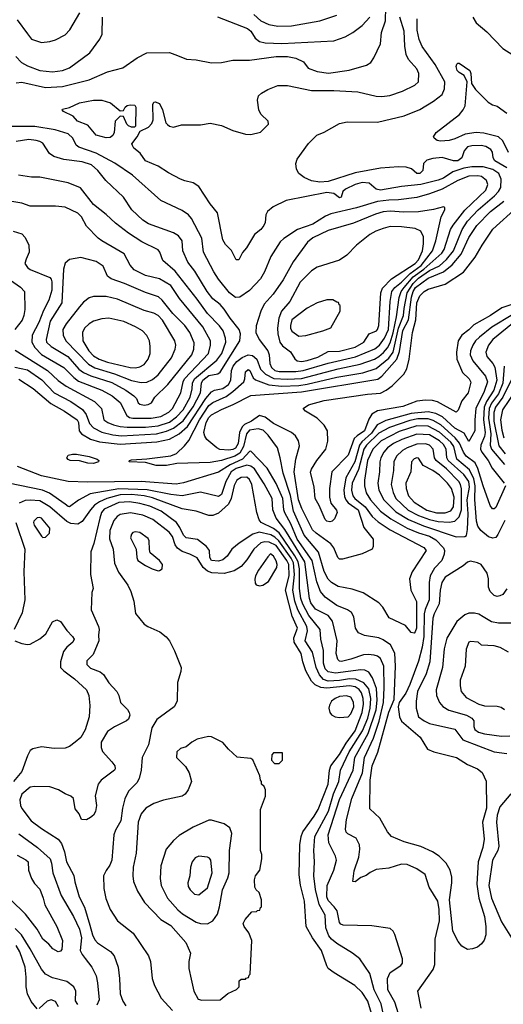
# Model space of a CAD drawing. Extents: x 997026 to 1115308, y 536381 to 619039.
# Tile 289 of 484: x 1059011 to 1062449, y 562172 to 569167. Entities that reach past the tile are written whole.
import ezdxf

# ---------------------------------------------------------------- set-up
doc = ezdxf.new("R2010")
doc.units = 0

msp = doc.modelspace()

# ---------------------------------------------------------------- linework, layer by layer
at = {"layer": '0CON20XD'}
for points in [[(1058985, 568718.5), (1059025, 568722), (1059195, 568685.8), (1059315, 568691.4), (1059505, 568738.6), (1059635, 568796.9), (1059745, 568824.5), (1059845, 568895.7), (1059915, 568930), (1060075, 568932.9), (1060133.1, 568913.1), (1060195.8, 568885.8), (1060265, 568882.5), (1060375, 568860), (1060445, 568862.5), (1060525, 568878.9), (1060645, 568879.1), (1060835, 568904.2), (1060915, 568904.8), (1060972.9, 568892.9), (1061027.7, 568867.7), (1061061.2, 568821.2), (1061125, 568797.5), (1061207.4, 568787.4), (1061352.9, 568807.1), (1061477.6, 568842.4), (1061506.4, 568863.6), (1061527.5, 568895), (1061576.8, 568995), (1061582, 569075), (1061610.8, 569159.2), (1061612.7, 569252.7)], [(1058984.3, 568905), (1059023, 568863), (1059065, 568839.1), (1059155, 568806.4), (1059243, 568797), (1059315, 568804.6), (1059365, 568825.6), (1059508.9, 568931.1), (1059580.7, 569029.3), (1059596.4, 569063.6), (1059598.6, 569185)], [(1058993.3, 569165), (1059065.9, 569065), (1059095, 569027.8), (1059165, 569003.5), (1059225, 569010.5), (1059265, 569022.5), (1059335, 569060), (1059368.1, 569095), (1059439.2, 569215)], [(1060526.4, 566525), (1060603.3, 566595), (1060612, 566615), (1060615.5, 566665), (1060635, 566682.5), (1060645.9, 566675), (1060671.7, 566621.7), (1060687.4, 566607.4), (1060782, 566572), (1060875, 566562.9), (1060995, 566566.9), (1061055, 566576.8), (1061265, 566628.1), (1061451.2, 566658.8), (1061545, 566689.3), (1061635, 566761), (1061664.9, 566805), (1061705, 566975.3), (1061740, 567065), (1061744.7, 567115), (1061765.3, 567225), (1061807.1, 567292.9), (1061845, 567330.2), (1061925, 567383.8), (1061995, 567419.1), (1062045, 567462.4), (1062093.8, 567525), (1062155.6, 567675), (1062194.2, 567735.8), (1062270.2, 567815), (1062386.7, 567915), (1062415, 567945.3), (1062431, 567975), (1062434.4, 568034.4), (1062417.7, 568075), (1062375, 568102.4), (1062305, 568121.5), (1062225, 568121.7), (1062168.9, 568111.1), (1062090, 568085), (1062025, 568041.6), (1061985, 568025.9), (1061863.7, 567996.3), (1061725, 567980.9), (1061575, 567955.8), (1061545, 567962.8), (1061494.3, 568005), (1061445, 568009.4), (1061394.8, 567995.2), (1061326.9, 567963.1), (1061309.2, 567945), (1061296, 567905), (1061285, 567900.8), (1061245, 567930.8), (1061195, 567938.1), (1060905, 567882.5), (1060813.9, 567836.1), (1060772.5, 567805), (1060760.9, 567779.1), (1060755.8, 567725), (1060747.5, 567705), (1060725, 567676), (1060679.4, 567640.6), (1060623.3, 567545), (1060595, 567512.5), (1060569.3, 567460.7), (1060550.7, 567460.7), (1060517.3, 567527.3), (1060475, 567570), (1060455, 567603.3), (1060418, 567795), (1060365, 567858), (1060285, 567980.8), (1060245, 568008.6), (1060185, 568020.6), (1060155, 568033.3), (1060068, 568078), (1059995.5, 568125.5), (1059905, 568164.4), (1059868.1, 568218.1), (1059823.3, 568255), (1059811.7, 568271.7), (1059807.5, 568285), (1059846.7, 568335), (1059866.1, 568373.9), (1059927.3, 568402.7), (1059951.2, 568428.8), (1059960, 568455), (1059957.5, 568565), (1059965, 568580), (1059975, 568582.5), (1060005, 568570), (1060025.7, 568525), (1060050, 568435), (1060061.7, 568421.7), (1060075, 568410), (1060105, 568403.8), (1060160.5, 568419.5), (1060295, 568420), (1060365, 568431.2), (1060445, 568416), (1060525, 568380), (1060615, 568354.2), (1060655, 568350), (1060723.6, 568366.4), (1060780, 568425), (1060776.2, 568445), (1060724.5, 568494.5), (1060710.6, 568525), (1060702, 568595), (1060708.8, 568625), (1060730, 568645), (1060775, 568670.8), (1060845, 568700), (1060915, 568700), (1061085, 568664.6), (1061245, 568663.8), (1061415, 568654.5), (1061545, 568623.6), (1061585, 568620.5), (1061641.7, 568628.3), (1061732.4, 568657.6), (1061821.2, 568701.2), (1061847.1, 568725), (1061847.8, 568785), (1061835, 568818), (1061774.5, 568884.5), (1061758.3, 568918.3), (1061748.5, 568978.5), (1061743.3, 569085), (1061712.4, 569185)], [(1060416.6, 569186.6), (1060631.4, 569105), (1060652.9, 569085), (1060684.7, 569034.7), (1060715, 569012.3), (1060755, 569003.1), (1060875, 568997.4), (1061245, 569017.1), (1061325, 569044.6), (1061378.6, 569075), (1061445.9, 569124.1), (1061500, 569185)], [(1060674.2, 569204.2), (1060725, 569158.9), (1060782.8, 569132.8), (1060845, 569120.6), (1060943.4, 569123.4), (1061145, 569158.5), (1061265, 569198.1)], [(1062473.1, 568113.1), (1062388.2, 568165), (1062376.2, 568185), (1062372.3, 568225), (1062361.5, 568245), (1062325.7, 568265), (1062291.7, 568271.7), (1062225, 568271), (1062195, 568262.5), (1062171.4, 568235), (1062153.8, 568185), (1062125, 568164.8), (1062095, 568164.3), (1062015, 568187.9), (1061948.8, 568181.2), (1061905, 568168.1), (1061880.6, 568145), (1061876.7, 568095), (1061855, 568074.7), (1061835, 568074.7), (1061797.1, 568107.1), (1061759.3, 568119.3), (1061705, 568121.3), (1061575, 568111.7), (1061395, 568078.7), (1061205, 568017.4), (1061145, 568012.3), (1061085, 568021.6), (1061033.1, 568045), (1060994.4, 568075), (1060978.1, 568105), (1060974.3, 568145), (1060983.1, 568175), (1061065, 568286.9), (1061123.8, 568346.2), (1061175, 568367.1), (1061285, 568428.6), (1061339.1, 568440.9), (1061555, 568439.6), (1061745.3, 568484.7), (1061855, 568529.2), (1061953.3, 568586.7), (1062013.5, 568635), (1062031.8, 568675), (1062033.4, 568725), (1061965, 568847.1), (1061872.7, 568975), (1061851.6, 569025), (1061837.4, 569092.6), (1061836.6, 569173.4)], [(1062232.9, 569185), (1062256, 569145), (1062331.4, 569081.4), (1062445, 568961.2), (1062517, 568917)], [(1062485, 568223.3), (1062445.3, 568305.3), (1062414.2, 568334.2), (1062310.5, 568360.5), (1062255, 568365.5), (1062177.1, 568352.9), (1062105, 568320.5), (1062065, 568309.4), (1062002.7, 568302.7), (1061978.3, 568308.3), (1061957.5, 568325), (1061952.5, 568335), (1061971.2, 568365), (1062137, 568493), (1062164.3, 568525), (1062178.1, 568555), (1062192.5, 568725), (1062171.2, 568771.2), (1062135, 568790.8), (1062121.4, 568805), (1062114.4, 568835), (1062119.3, 568850.7), (1062125, 568857.5), (1062135, 568856.7), (1062211.2, 568805), (1062218.8, 568785), (1062223.8, 568713.8), (1062250.5, 568670.5), (1062340.5, 568580.5), (1062372.3, 568562.3), (1062405, 568553.3), (1062475, 568502)], [(1059625, 568327.5), (1059555, 568346.9), (1059496.2, 568416.2), (1059420.8, 568445), (1059391.7, 568481.7), (1059322.5, 568515), (1059312.5, 568525), (1059315, 568530), (1059365, 568543.8), (1059435, 568576), (1059535, 568593.8), (1059595, 568593.8), (1059655.9, 568575.9), (1059725, 568520), (1059748.3, 568521.7), (1059760, 568545), (1059775, 568557.5), (1059795, 568562.5), (1059828.3, 568558.3), (1059837.5, 568545), (1059835, 568410), (1059827, 568403), (1059805, 568402.5), (1059785, 568412.5), (1059772.5, 568425), (1059748.3, 568478.3), (1059725, 568480), (1059690, 568445), (1059683.3, 568365), (1059673.8, 568345), (1059655, 568330), (1059625, 568327.5)], [(1059005, 566612), (1059107.3, 566547.3), (1059230.9, 566440.9), (1059328.2, 566385), (1059418.2, 566325), (1059428.2, 566305), (1059434.6, 566245), (1059450.4, 566225), (1059515, 566187.3), (1059578.6, 566168.6), (1059725, 566150.3), (1059985, 566167), (1060075, 566186.5), (1060145, 566223.6), (1060202.9, 566277.1), (1060335, 566474.8), (1060375, 566523.2), (1060395.3, 566534.7), (1060455, 566547.4), (1060494.1, 566575.9), (1060511.9, 566605), (1060516.2, 566675), (1060527.8, 566705), (1060555, 566739.3), (1060593.3, 566766.7), (1060635, 566786.2), (1060665, 566781.9), (1060695.6, 566755.6), (1060721.7, 566685), (1060758.1, 566648.1), (1060818.7, 566618.7), (1060915, 566611.8), (1061015, 566617.8), (1061275, 566686.9), (1061431.8, 566718.2), (1061532.9, 566755), (1061565, 566773), (1061597.8, 566802.2), (1061625, 566834.8), (1061645, 566871.9), (1061667.1, 566942.9), (1061690.8, 567055), (1061708.2, 567191.8), (1061723.4, 567235), (1061745.3, 567265), (1061809.1, 567340.9), (1061884.4, 567395), (1062012.4, 567507.6), (1062028.8, 567535), (1062074.3, 567675), (1062092, 567708), (1062176.1, 567813.9), (1062325.3, 567955), (1062339.2, 567995), (1062329.2, 568025), (1062295, 568052.8), (1062267.9, 568057.9), (1062205, 568054.8), (1062125, 568025.2), (1062015, 567962.5), (1061925, 567930.2), (1061835, 567903.8), (1061705, 567887.7), (1061635, 567885.6), (1061555, 567874), (1061405, 567829.6), (1061223.5, 567786.5), (1061185, 567771.4), (1061095, 567713.2), (1060984.8, 567675.2), (1060888.3, 567611.7), (1060862, 567588), (1060795.4, 567485), (1060750.8, 567375), (1060722.1, 567325), (1060645, 567243.8), (1060575, 567194.7), (1060545, 567194), (1060501.8, 567225), (1060423, 567323), (1060390.8, 567375), (1060317.3, 567515), (1060305.3, 567615), (1060232.5, 567755), (1060211.2, 567781.2), (1060165, 567810.6), (1060015, 567883.1), (1059812.8, 568062.8), (1059687.5, 568147.5), (1059555, 568219.1), (1059430.5, 568260.5), (1059412, 568275), (1059388, 568325), (1059354.2, 568355), (1059263.9, 568383.9), (1059118.1, 568408.1), (1058915, 568406.7)], [(1058975, 566699), (1059065, 566679.5), (1059167.6, 566607.6), (1059255, 566514.8), (1059373.7, 566453.7), (1059457.1, 566397.1), (1059482.7, 566362.7), (1059508, 566298), (1059536, 566266), (1059595, 566235.6), (1059673.2, 566216.8), (1059735, 566210.4), (1059984.2, 566224.2), (1060055, 566242.3), (1060105, 566265.2), (1060173.8, 566316.2), (1060244.1, 566415.9), (1060297.3, 566515), (1060303.2, 566585), (1060312.5, 566605), (1060355, 566639.6), (1060418.8, 566651.2), (1060435, 566662.2), (1060575.5, 566885), (1060580.8, 566935), (1060571.4, 566965), (1060506.7, 567045), (1060465, 567109.1), (1060435, 567142.7), (1060383.1, 567183.1), (1060344.2, 567235), (1060255, 567378.9), (1060206.9, 567445), (1060171.5, 567525), (1060166.7, 567595), (1060140.8, 567630.8), (1060105, 567652.1), (1059926.7, 567716.7), (1059885, 567743.1), (1059808.9, 567815), (1059748.1, 567905), (1059624.3, 568025), (1059567.3, 568095), (1059520.6, 568135), (1059455, 568157.1), (1059325, 568174.2), (1059253.5, 568193.5), (1059222.3, 568215), (1059175, 568288.2), (1059155, 568301.2), (1059127.4, 568307.4)], [(1059127.4, 568307.4), (1059075, 568315.4), (1058985, 568301.8)], [(1058978.7, 566818.7), (1059207.5, 566675), (1059284.2, 566604.2), (1059342.1, 566562.1), (1059543.2, 566453.2), (1059591.5, 566405), (1059608.2, 566325), (1059636.5, 566305), (1059678.6, 566288.6), (1059725, 566276.6), (1059775, 566272.3), (1059905, 566272.1), (1059995, 566280.5), (1060075, 566308.2), (1060125.3, 566344.7), (1060174.1, 566395.9), (1060223.9, 566485), (1060237, 566543), (1060239.4, 566585), (1060254.1, 566615), (1060412.4, 566747.6), (1060447.1, 566795), (1060476, 566875), (1060473.4, 566905), (1060457.4, 566955), (1060431.5, 566991.5), (1060345, 567080), (1060272.1, 567182.1), (1060115, 567380.8), (1060027.8, 567455), (1060007.5, 567515), (1059995, 567531.5), (1059878.3, 567588.3), (1059785, 567649.6), (1059691.2, 567721.2), (1059625, 567781.5), (1059535, 567854.5), (1059442.6, 567972.6), (1059355, 568008.5), (1059155, 568047.1), (1059095, 568048.8), (1059002.4, 568062.4)], [(1059815, 566334.8), (1059945, 566334.8), (1060015, 566348.4), (1060070.6, 566379.4), (1060097.6, 566405), (1060157.5, 566515), (1060172.5, 566595), (1060182.9, 566615), (1060353.1, 566795), (1060367.6, 566855), (1060366.4, 566885), (1060313.7, 566985), (1060147, 567187), (1060085, 567277.3), (1060005, 567326.6), (1059905, 567348.4), (1059825, 567389.2), (1059795, 567422.2), (1059752.5, 567502.5), (1059697.4, 567537.4), (1059594.7, 567594.7), (1059569.4, 567615), (1059485, 567700), (1059449.5, 567765), (1059425, 567793.1), (1059335, 567834.4), (1059265, 567842.5), (1059085, 567842.5), (1059025, 567863.8), (1058955, 567875.6)], [(1062517.5, 567072.5), (1062368.4, 566981.6), (1062279.3, 566910.7), (1062251.4, 566885), (1062232.1, 566855), (1062216.2, 566815), (1062214.3, 566785), (1062233, 566743), (1062323.1, 566635), (1062336.9, 566595), (1062312.5, 566525), (1062254.3, 566405), (1062245.7, 566325), (1062246.4, 566245), (1062205, 566169.2), (1062170.2, 566230.2), (1062105, 566264.5), (1062015.8, 566345.8), (1061968.3, 566368.3), (1061915, 566380.1), (1061795, 566369.8), (1061615, 566319.8), (1061552, 566288), (1061511.1, 566228.9), (1061442.9, 566167.1), (1061426.3, 566143.7), (1061394.1, 566025.9), (1061329.1, 565910.9), (1061316.1, 565825), (1061320.2, 565780.2), (1061328.8, 565755), (1061346.9, 565735), (1061416.5, 565685), (1061458.6, 565558.6), (1061525, 565476.2), (1061524, 565425), (1061516.2, 565405), (1061445, 565371.1), (1061305, 565334.4), (1061283.6, 565333.6), (1061271.9, 565345), (1061243.4, 565413.4), (1061222, 565442), (1061118.1, 565518.1), (1061093.5, 565543.5), (1061017.1, 565692.9), (1060994, 565755), (1060962, 565955), (1060975, 566043.8), (1060998.9, 566138.9), (1060991.8, 566175), (1060971.2, 566211.2), (1060942.5, 566235), (1060815, 566298.4), (1060755, 566343.4), (1060715, 566354.2), (1060659.3, 566315), (1060609.3, 566290.7), (1060592.5, 566275), (1060574.6, 566235), (1060564.9, 566155), (1060545, 566123), (1060525, 566112.2), (1060497.3, 566107.3), (1060433.5, 566113.5), (1060412.3, 566125), (1060342, 566185), (1060327.2, 566207.2), (1060320, 566235), (1060337.1, 566305), (1060355, 566340.2), (1060375, 566359.2), (1060445, 566397.5), (1060528, 566432), (1060655, 566496.9), (1061015, 566522), (1061556.5, 566613.5), (1061585.4, 566634.6), (1061692.6, 566755), (1061711, 566809), (1061735, 566957.5), (1061774.4, 567035), (1061796.1, 567195), (1061807.3, 567235), (1061825, 567262.9), (1061915, 567330.1), (1062024.1, 567375.9), (1062086.1, 567425), (1062149.4, 567500.6), (1062205, 567620), (1062260.5, 567705), (1062358.6, 567805), (1062452.9, 567877.1)], [(1060975, 566667.9), (1061025, 566674.9), (1061205, 566726.6), (1061399.1, 566770.9), (1061535, 566829), (1061569.8, 566855), (1061604.5, 566905), (1061634, 566965), (1061645.5, 567165), (1061655.9, 567235), (1061677.1, 567262.9), (1061725, 567301.3), (1061786.4, 567363.6), (1061865, 567420.2), (1061946.8, 567525), (1061970, 567595), (1062007.5, 567765), (1062033.8, 567815), (1062032.5, 567832.5), (1062025, 567837.5), (1061952.4, 567817.6), (1061845, 567800.6), (1061741.2, 567798.8), (1061645, 567806.1), (1061595, 567800.4), (1061540, 567785), (1061385, 567720.9), (1061205, 567667.9), (1061095, 567617.1), (1061056.2, 567585), (1060955, 567447.1), (1060885, 567319.4), (1060812.9, 567217.1), (1060750, 567145), (1060724.5, 567095.5), (1060692.5, 566992.5), (1060689.2, 566945), (1060714.3, 566895), (1060775.2, 566815), (1060785.2, 566785), (1060790.2, 566725), (1060801.6, 566695), (1060825, 566675.2), (1060855, 566668.2), (1060975, 566667.9)], [(1062565, 567161.2), (1062439.4, 567120.6), (1062358.6, 567065), (1062240.3, 566999.7), (1062205, 566963.6), (1062154.7, 566925.3), (1062128.8, 566885), (1062115.4, 566805), (1062117.7, 566755), (1062159.6, 566659.6), (1062206.4, 566615), (1062218, 566592), (1062198.2, 566515), (1062155, 566459.2), (1062128.1, 566391.9), (1062115, 566379.2), (1061981.9, 566451.9), (1061945, 566461.8), (1061895, 566464.6), (1061835, 566457.5), (1061735, 566417.8), (1061555, 566387.5), (1061515.2, 566364.8), (1061492.3, 566327.7), (1061462.5, 566245), (1061409.3, 566210.7), (1061389.7, 566190.3), (1061345, 566072.5), (1061230, 565955), (1061212.5, 565835), (1061212.5, 565775), (1061222.6, 565732.6), (1061262.3, 565682.3), (1061268.8, 565665), (1061249.4, 565620.6), (1061233.3, 565605), (1061215, 565598.6), (1061195, 565603.1), (1061182.9, 565615), (1061140, 565715), (1061110.8, 565765), (1061104.4, 565845), (1061078.3, 565951.7), (1061085, 565973.8), (1061124.3, 566035), (1061188.1, 566115), (1061202.3, 566172.3), (1061199.2, 566245), (1061175.6, 566285.6), (1061126.2, 566335), (1061043.8, 566385), (1061026.7, 566405), (1061065, 566430), (1061175, 566462.2), (1061482.7, 566507.3), (1061575, 566514.5), (1061616.4, 566533.6), (1061658.6, 566565), (1061740.9, 566649.1), (1061763, 566687), (1061779.5, 566755), (1061804.6, 566944.6), (1061826.8, 567033.2), (1061834.6, 567155.4), (1061855, 567205.6), (1061885.5, 567235), (1061915, 567252.4), (1062035, 567287.3), (1062165.9, 567374.1), (1062250.2, 567479.8), (1062298.1, 567565), (1062375, 567678.6), (1062548.5, 567835)], [(1058965, 567664.3), (1059025, 567646), (1059049.7, 567619.7), (1059075.8, 567565), (1059078.6, 567515), (1059055.7, 567465), (1059047.1, 567435), (1059065.8, 567405), (1059085, 567391.1), (1059225, 567335.7), (1059235, 567323.8), (1059239.2, 567305), (1059239.3, 567245), (1059216.7, 567175), (1059179.1, 567100.9), (1059145.9, 567015), (1059099.1, 566925), (1059097.6, 566875), (1059117.2, 566837.2), (1059165, 566788.3), (1059325, 566695.3), (1059394.9, 566624.9), (1059428.9, 566598.9), (1059595.2, 566535.2), (1059667.1, 566495), (1059726, 566446), (1059772, 566355), (1059791.4, 566341.4), (1059815, 566334.8)], [(1061015, 566737.7), (1061055, 566744.8), (1061131.2, 566768.8), (1061205, 566808.9), (1061285, 566811), (1061395, 566839), (1061457.1, 566875), (1061495.6, 566934.4), (1061546.7, 566955), (1061555.3, 566965), (1061563.5, 566995), (1061578.3, 567225), (1061589.7, 567260.3), (1061655.1, 567324.9), (1061821.9, 567435), (1061845, 567460.5), (1061874.8, 567525), (1061881.5, 567575), (1061881.8, 567625), (1061863.1, 567665), (1061822, 567682), (1061724.1, 567695.9), (1061645, 567696.4), (1061595, 567684.2), (1061541.9, 567665), (1061500.5, 567639.5), (1061406.5, 567565), (1061337, 567493), (1061285, 567457.1), (1061125, 567407.9), (1061085, 567382.5), (1061005, 567302.5), (1060930.3, 567165), (1060871, 567095), (1060852.5, 567045), (1060844.3, 566975), (1060845.9, 566935.9), (1060859.2, 566875), (1060878.7, 566848.7), (1060935, 566807.1), (1060968, 566758), (1060984, 566744), (1061015, 566737.7)], [(1059895, 566429.2), (1059925, 566432.5), (1059946.7, 566445), (1059972, 566485), (1060065, 566573.9), (1060234.7, 566785), (1060249.2, 566825), (1060251.3, 566871.3), (1060220.7, 566945), (1060185, 566993.8), (1060099.9, 567079.9), (1060024.4, 567174.4), (1059997.8, 567197.8), (1059905, 567228.4), (1059755, 567292.4), (1059662, 567325), (1059634, 567345), (1059604, 567415), (1059555, 567448.2), (1059445, 567477.1), (1059365, 567463.6), (1059335, 567436.9), (1059321.4, 567395), (1059309.6, 567155), (1059228.3, 567025), (1059199.5, 566895), (1059202.2, 566875), (1059235, 566843.7), (1059353.5, 566773.5), (1059431.9, 566685), (1059465, 566659.2), (1059516.1, 566636.1), (1059665, 566590), (1059764.6, 566535), (1059822.9, 566495), (1059840, 566475), (1059853.8, 566445), (1059865, 566436.2), (1059895, 566429.2)], [(1058945.9, 567315.9), (1059017.5, 567267.5), (1059043.8, 567235), (1059046.6, 567106.6), (1059041.2, 567065), (1059027.4, 567032.6), (1058977.1, 566965)], [(1059875, 566589.3), (1059915, 566592.4), (1059955, 566610.9), (1059995, 566643.8), (1060090, 566765), (1060116.9, 566825), (1060120, 566855), (1060114.1, 566884.1), (1060025, 567031.2), (1059995, 567066.1), (1059965, 567082.5), (1059895, 567101.3), (1059705, 567180.4), (1059625, 567199.6), (1059535, 567199.5), (1059505, 567191.1), (1059465, 567160.6), (1059435, 567126.9), (1059340.4, 567005), (1059316.4, 566965), (1059319.6, 566925), (1059337.7, 566885), (1059499.2, 566719.2), (1059545, 566693.4), (1059685, 566650.6), (1059805, 566604), (1059875, 566589.3)], [(1060995, 566917.9), (1061045, 566922.7), (1061166, 566955), (1061222.1, 566977.9), (1061290, 567095), (1061290, 567135), (1061281.7, 567141.7), (1061278.3, 567158.3), (1061265, 567160), (1061237.5, 567177.5), (1061225, 567177.5), (1061195, 567176.2), (1061125, 567155.8), (1061055, 567116.9), (1060945.8, 567035), (1060935.6, 566995), (1060935.6, 566975), (1060945, 566954.3), (1060995, 566917.9)], [(1059835, 566694.1), (1059865, 566700.4), (1059895, 566717.5), (1059923.8, 566755), (1059937.5, 566795), (1059938.9, 566845), (1059932.7, 566885), (1059915, 566922.5), (1059882.9, 566955), (1059835, 566985.4), (1059752.2, 567022.2), (1059645, 567045.3), (1059595, 567040.4), (1059535, 567024.6), (1059505, 567006.8), (1059471.2, 566975), (1059457.5, 566945), (1059459.7, 566885), (1059501.6, 566815), (1059535, 566779.2), (1059575.4, 566755.4), (1059635, 566733.7), (1059795, 566695.3), (1059835, 566694.1)], [(1062540.5, 567029.5), (1062374.7, 566895), (1062342.7, 566855), (1062325.4, 566805), (1062330.8, 566775), (1062374.1, 566724.1), (1062388.4, 566698.4), (1062403.8, 566605), (1062381.6, 566535), (1062330.1, 566455), (1062313.5, 566415), (1062307.1, 566325), (1062319.9, 566235), (1062314.3, 566205), (1062289.8, 566145), (1062287.8, 566115), (1062295.3, 566095), (1062342.2, 566035), (1062371, 565981), (1062455.7, 565875)], [(1062456, 566704), (1062445.1, 566585), (1062415, 566508.4), (1062365, 566441.5), (1062348.2, 566405), (1062343.7, 566335), (1062353.1, 566273.1), (1062360, 566225), (1062354.5, 566145), (1062365.5, 566115), (1062457.6, 566007.6)], [(1062504.8, 566605), (1062445.1, 566484.9), (1062393.2, 566415), (1062382.1, 566375), (1062382.5, 566315), (1062418.2, 566138.2), (1062462.6, 566082.6)], [(1062578, 566595), (1062443.8, 566395), (1062429.3, 566325), (1062439.4, 566250.6), (1062451.7, 566195)], [(1062464.3, 565855), (1062395, 565701.2), (1062385, 565692), (1062371.7, 565691.7), (1062354.5, 565714.5), (1062305, 565854), (1062268.9, 565978.9), (1062248.7, 566018.7), (1062184.4, 566065), (1062165.1, 566095.1), (1062138.6, 566158.6), (1062106.9, 566196.9), (1062005, 566287.9), (1061949.4, 566319.4), (1061915, 566330.8), (1061841.8, 566331.8), (1061785, 566319.6), (1061639.5, 566270.5), (1061565, 566230.2), (1061476.9, 566145), (1061457, 566115), (1061419.1, 565970.9), (1061375, 565874.4), (1061369.2, 565825), (1061380, 565785), (1061393.9, 565765), (1061466.7, 565706.7), (1061517.4, 565637.4), (1061558.9, 565598.9), (1061645, 565541.4), (1061885, 565416.6), (1061900.4, 565395), (1061802.2, 565245), (1061782.5, 565195), (1061792.5, 565115), (1061832.2, 565032.2), (1061830.8, 564845), (1061823.2, 564816.8), (1061815, 564808.8), (1061795, 564814), (1061753.2, 564863.2), (1061637.2, 564917.2), (1061593.1, 564993.1), (1061563.1, 565023.1), (1061453.9, 565093.9), (1061375, 565120), (1061275, 565140.4), (1061228.7, 565168.7), (1061205, 565191.5), (1061175, 565246.7), (1061134.8, 565384.8), (1061033.1, 565505), (1060956.4, 565675), (1060936.4, 565786.4), (1060884.8, 565945), (1060863.2, 566055), (1060842.7, 566125), (1060778.2, 566215), (1060741, 566251), (1060705, 566260.4), (1060645, 566249.5), (1060622.2, 566225), (1060601, 566135), (1060575, 566087.9), (1060539.7, 566065), (1060445, 566035.6), (1060365, 566021.7), (1060127, 566013), (1060055, 566000), (1059980.5, 566000.5), (1059905, 566021.2), (1059790, 566025), (1059792.5, 566035), (1059805, 566040), (1059915, 566045.8), (1060085, 566068.6), (1060124.4, 566085.6), (1060181.8, 566138.2), (1060213.2, 566176.8), (1060289.7, 566325), (1060355, 566425.9), (1060382.8, 566447.2), (1060479.2, 566490.8), (1060526.4, 566525)], [(1062460.8, 565609.2), (1062411, 565509), (1062395, 565487.9), (1062375, 565482.5), (1062345, 565493.9), (1062288.3, 565538.3), (1062268.1, 565568.1), (1062258.2, 565605), (1062247.1, 565757.1), (1062248.9, 565855), (1062240.3, 565905), (1062209.1, 565969.1), (1062118.7, 566045), (1062106.9, 566095), (1062096.6, 566135), (1062076, 566165), (1061995, 566235.7), (1061915, 566277.8), (1061835, 566280.3), (1061708.2, 566241.8), (1061580.5, 566175), (1061520.6, 566115), (1061484.5, 566035), (1061463, 565895), (1061462.1, 565855), (1061474.8, 565805), (1061504.8, 565755), (1061576.1, 565676.1), (1061649.9, 565619.9), (1061764.9, 565554.9), (1061845, 565521.4), (1061925, 565496.9), (1061968.3, 565471.7), (1062024.7, 565415), (1062031.6, 565395), (1062029.3, 565370.7), (1062012.5, 565325), (1061959.1, 565270.9), (1061928.4, 565215), (1061922.3, 565167.7), (1061921.3, 565045), (1061893.2, 564976.8), (1061886.5, 564945), (1061883.9, 564785), (1061872.1, 564707.9), (1061845, 564608.6), (1061785, 564444.6), (1061755, 564381.1), (1061709.2, 564315), (1061701.9, 564285), (1061710, 564215), (1061725, 564183.1), (1061858.5, 564068.5), (1061909.4, 563985), (1061955, 563965.2)], [(1062115, 565491.8), (1062175, 565494), (1062186.9, 565503.1), (1062194.7, 565545.3), (1062199.1, 565655), (1062192.5, 565755), (1062207.8, 565845), (1062203, 565885), (1062168.8, 565935), (1062056.7, 566035), (1062048.1, 566055), (1062043.1, 566115), (1062025, 566148.3), (1061995.7, 566175), (1061925, 566216.4), (1061835, 566223.2), (1061727.7, 566185), (1061668, 566155), (1061625.9, 566125), (1061600.3, 566095), (1061578.3, 566055), (1061570.8, 566025), (1061569.2, 565955), (1061558, 565875), (1061565.2, 565825), (1061600, 565755), (1061685, 565669.8), (1061775, 565616.1), (1061882, 565572), (1062115, 565491.8)], [(1061955, 563965.2), (1062115.8, 563925), (1062195, 563875.4), (1062265, 563844.5), (1062298.5, 563818.5), (1062327.9, 563757.9), (1062328.9, 563565), (1062300.5, 563465), (1062311.9, 563345), (1062302.5, 563285), (1062271, 563185), (1062261.9, 563025), (1062276, 562925), (1062315.3, 562794.7), (1062325.3, 562725), (1062324.6, 562665.4), (1062313.1, 562626.9), (1062295, 562601.4), (1062265, 562578.1), (1062230, 562565), (1062195, 562562.2), (1062155, 562584.4), (1062128.3, 562618.3), (1062090.4, 562690.4), (1062067, 562915), (1062084.1, 563035), (1062084.1, 563075), (1062071.2, 563125), (1062043.4, 563173.4), (1061994.2, 563224.2), (1061945, 563255.4), (1061862.2, 563292.2), (1061745, 563326.2), (1061655, 563363.3), (1061625, 563397.1), (1061571.8, 563495), (1061500.9, 563560.9), (1061502.3, 563765), (1061517.3, 563865), (1061557.5, 563962.5), (1061635, 564246.9), (1061672.1, 564337.9), (1061683, 564575), (1061677.2, 564667.2), (1061646.5, 564726.5), (1061595, 564761.8), (1061565, 564774.1), (1061461.1, 564791.1), (1061420.5, 564810.5), (1061398.2, 564845), (1061385.5, 564925), (1061368.9, 564955), (1061342.5, 564975), (1061265, 565004.8), (1061181.5, 565065), (1061148.9, 565105), (1061123.2, 565173.2), (1061091.2, 565325), (1060984.4, 565475), (1060937.3, 565585), (1060895, 565663.1), (1060887.9, 565685), (1060882.6, 565765), (1060835, 565872.3), (1060770.6, 565980.6), (1060655, 566101.1), (1060645, 566098.5), (1060595.6, 566044.4), (1060506.4, 566003.6), (1060425, 565951.6), (1060175, 565876.2), (1060122.5, 565867.5), (1059875, 565885.2), (1059495, 565880.7), (1059355, 565886.5), (1059165, 565926.6), (1058995, 565993.3)], [(1062063.7, 565596.3), (1062105, 565604.8), (1062135.3, 565634.7), (1062151.4, 565685), (1062152.7, 565832.7), (1062145.5, 565865), (1062134, 565885), (1062045, 565975.9), (1061971.2, 566035), (1061958.8, 566055), (1061949.7, 566115), (1061924, 566144), (1061895, 566152.4), (1061835, 566152.1), (1061765.5, 566125), (1061733.3, 566105), (1061690.3, 566065), (1061671.1, 566025), (1061669.5, 565965), (1061652.4, 565865), (1061665, 565808.6), (1061684.8, 565765), (1061773.2, 565683.2), (1061845, 565644.3), (1061925, 565615.4), (1061985, 565602.1), (1062063.7, 565596.3)], [(1059535, 566014.3), (1059495, 566017.1), (1059435, 566032.9), (1059370, 566035), (1059355, 566041.2), (1059346.7, 566055), (1059355, 566072.5), (1059385, 566080), (1059415, 566080), (1059505, 566062.9), (1059562.5, 566045), (1059572.5, 566035), (1059570, 566025), (1059535, 566014.3)], [(1062035, 565664.1), (1062075, 565676.5), (1062094.2, 565705), (1062100.2, 565775), (1062079.8, 565835), (1062051.6, 565875), (1061995, 565931.7), (1061947.7, 565965), (1061880.3, 566000.3), (1061845, 566050.8), (1061835, 566053.9), (1061815, 566048), (1061796.4, 566025), (1061791.1, 565955), (1061756.7, 565875), (1061757.8, 565835), (1061775.9, 565785), (1061815, 565738.3), (1061905, 565681.3), (1061975, 565664.2), (1062035, 565664.1)], [(1061864, 562145), (1061842, 562265), (1061950.5, 562419.5), (1061962.7, 562455), (1061964.7, 562635.3), (1061995.3, 562764.7), (1061993.8, 562845), (1061982.7, 562905), (1061921.1, 563005), (1061894.5, 563094.5), (1061835, 563134.3), (1061765, 563164.4), (1061725, 563166.7), (1061635, 563138.9), (1061545, 563129.2), (1061501.7, 563108.3), (1061475, 563086.7), (1061436.4, 563073.6), (1061395, 563042.5), (1061380, 563045), (1061389.7, 563120.3), (1061423, 563217), (1061428.9, 563275), (1061425.7, 563305), (1061402.7, 563352.7), (1061342.6, 563382.6), (1061330.8, 563395), (1061326.9, 563415), (1061334.7, 563485), (1061371.6, 563635), (1061447.5, 563815), (1061463.3, 563925), (1061526.7, 564063.3), (1061567.5, 564182.5), (1061597.2, 564315), (1061602.8, 564422.8), (1061600.5, 564575), (1061575, 564627.9), (1061555, 564643.9), (1061531.3, 564651.3), (1061487.7, 564657.7), (1061455, 564654.1), (1061365, 564622.8), (1061297.8, 564607.8), (1061285, 564609.5), (1061271.9, 564621.9), (1061261.4, 564665), (1061268.6, 564755), (1061233.7, 564893.7), (1061202.9, 564932.9), (1061115, 564979.4), (1061080.4, 565025), (1061070.2, 565055), (1061037.1, 565315), (1060895.1, 565545.1), (1060835.2, 565625), (1060810.5, 565685), (1060804.7, 565765), (1060748.1, 565868.1), (1060680.4, 565975), (1060655, 565995.9), (1060625, 566000.9), (1060550.8, 565979.2), (1060513.9, 565955), (1060476.6, 565885), (1060446.5, 565793.5), (1060425, 565778.2), (1060295, 565809.1), (1060165, 565783), (1060085, 565792.3), (1059916.8, 565826.8), (1059716.3, 565833.7), (1059512.9, 565797.1), (1059427.7, 565752.3), (1059365, 565706.9), (1059355, 565708.1), (1059334.5, 565725), (1059222.3, 565802.3), (1059173.8, 565823.8), (1058930, 565875)], [(1061703.2, 562103.2), (1061677.4, 562187.4), (1061628.2, 562275), (1061626.5, 562355), (1061645, 562398.1), (1061721.7, 562448.3), (1061732, 562465), (1061732, 562495), (1061677.7, 562667.7), (1061665, 562692.5), (1061645, 562710), (1061515, 562728.5), (1061310, 562735), (1061295, 562740), (1061285, 562753.8), (1061266.8, 562835), (1061247.3, 562865), (1061205, 562909.6), (1061194.8, 562935.2), (1061196.5, 563015), (1061244.7, 563125), (1061262, 563195), (1061255.3, 563225.3), (1061208.5, 563318.5), (1061203.4, 563375), (1061285, 563627.3), (1061381.1, 563835), (1061392.3, 563925), (1061489.3, 564095), (1061544.5, 564264.5), (1061553, 564333), (1061546.8, 564415), (1061520, 564490), (1061492.1, 564532.1), (1061465, 564544.8), (1061435, 564546.9), (1061254.9, 564524.9), (1061205, 564534), (1061183, 564555), (1061171.6, 564595), (1061170.6, 564685), (1061152.5, 564765), (1061147.7, 564835), (1061066.7, 564935), (1061024, 565015), (1061009.3, 565055), (1060999.7, 565125), (1060998.9, 565265), (1060990, 565315), (1060967.6, 565357.6), (1060855, 565520.8), (1060815, 565552.2), (1060727.7, 565595), (1060712.5, 565612.5), (1060696, 565666), (1060660.5, 565865), (1060645, 565899.5), (1060625, 565916.2), (1060585, 565914.6), (1060555, 565896.2), (1060535, 565856.9), (1060513.5, 565765), (1060495.1, 565724.9), (1060425, 565660), (1060385, 565643.8), (1060355, 565643.5), (1060265, 565674.1), (1060165, 565692.4), (1059955, 565768.9), (1059895, 565783.6), (1059805, 565792.5), (1059725, 565792.1), (1059630.8, 565765), (1059577.5, 565742.5), (1059542.9, 565717.1), (1059513.1, 565685), (1059455, 565600.9), (1059425, 565582.7), (1059375, 565588.2), (1059345, 565601.9), (1059225.8, 565705), (1059155, 565747.5), (1059085.7, 565754.3), (1059050, 565750), (1059007.9, 565732.1)], [(1061616.8, 562006.8), (1061581.3, 562175), (1061531.5, 562275), (1061500.3, 562390.3), (1061428.6, 562495), (1061378, 562535), (1061265, 562603.1), (1061227.3, 562635), (1061209.1, 562659.1), (1061188.4, 562715), (1061182, 562805), (1061140.1, 562880.1), (1061113.7, 562986.3), (1061103.1, 563085), (1061106.8, 563185), (1061101.1, 563265), (1061110, 563365), (1061206.3, 563545), (1061241.9, 563668.1), (1061279.3, 563755), (1061291.7, 563835), (1061353.2, 563965), (1061449.1, 564115), (1061484.9, 564205), (1061502.4, 564275), (1061506.5, 564345), (1061491.9, 564411.9), (1061457.3, 564455), (1061401.7, 564481.7), (1061355, 564485.1), (1061285, 564472.2), (1061205, 564466.2), (1061169.7, 564479.7), (1061142.3, 564512.3), (1061118.4, 564565), (1061093.5, 564673.5), (1061039.8, 564755), (1061056.5, 564825), (1061052.8, 564855), (1060989.3, 564975), (1060967.9, 565035), (1060953.6, 565115), (1060964.2, 565225.8), (1060957.2, 565307.2), (1060941.1, 565341.1), (1060853.3, 565463.3), (1060825, 565490.8), (1060796.9, 565506.9), (1060714.2, 565525.8), (1060667.4, 565512.6), (1060571.6, 565448.4), (1060518.5, 565405), (1060484.6, 565355.4), (1060455, 565328.9), (1060425, 565319.6), (1060375, 565323.6), (1060362.5, 565345), (1060360.5, 565395), (1060338.8, 565425), (1060275, 565473.1), (1060194.4, 565485), (1060174.7, 565505), (1060149.7, 565559.7), (1060124.4, 565594.4), (1060017.5, 565675), (1059935, 565709.8), (1059865, 565730), (1059791.1, 565741.1), (1059715, 565737.2), (1059611, 565689), (1059592.7, 565665), (1059579.4, 565625), (1059536.9, 565445), (1059517.1, 565385), (1059513.8, 565225), (1059532.5, 565125), (1059523.8, 565096.2)], [(1059175, 565487.5), (1059195, 565490), (1059221.7, 565518.3), (1059226, 565555), (1059165, 565624.2), (1059155, 565630), (1059135, 565628), (1059111.2, 565605), (1059108, 565595), (1059114, 565575), (1059165, 565497.5), (1059175, 565487.5)], [(1061545.2, 561995), (1061485.2, 562195.2), (1061445.2, 562255.2), (1061394.2, 562304.2), (1061245.4, 562395.4), (1061205, 562427.1), (1061193.8, 562445), (1061156.9, 562555), (1061091.8, 562645), (1061046.7, 562725), (1061035.9, 562905), (1061007.2, 563017.2), (1060998.3, 563091.7), (1061003.1, 563305), (1061011.2, 563365), (1061022.8, 563397.2), (1061105, 563507.9), (1061132.9, 563555), (1061203.4, 563735), (1061212.2, 563835), (1061221.9, 563865), (1061285, 563946.5), (1061332.6, 564027.4), (1061396.6, 564115), (1061445.7, 564245), (1061456.2, 564305), (1061453.9, 564345), (1061441.2, 564385), (1061425, 564407.1), (1061395, 564426.3), (1061355, 564434.6), (1061195, 564417.2), (1061152.9, 564422.9), (1061110.7, 564440.7), (1061086.2, 564466.2), (1061045, 564541.1), (1061024.7, 564605.3), (1061012.6, 564665), (1060962.2, 564745), (1060960.7, 564775), (1060984.7, 564845), (1060948.9, 564928.9), (1060899.4, 565115), (1060926.2, 565215), (1060923.7, 565295), (1060910.5, 565325), (1060835, 565430), (1060785, 565454.8), (1060753.8, 565456.2), (1060725, 565449.5), (1060674.7, 565405), (1060625, 565328.2), (1060585, 565282), (1060535, 565250.5), (1060465, 565231.7), (1060376.3, 565236.3), (1060345, 565248.1), (1060315.6, 565275.6), (1060272.8, 565342.8), (1060220.3, 565370.3), (1060165, 565388.8), (1060132, 565412), (1060116.6, 565436.6), (1060096.8, 565495), (1060074.1, 565525), (1059956.2, 565615), (1059885, 565647), (1059797.4, 565662.6), (1059725, 565652), (1059702.8, 565637.2), (1059680.3, 565609.7), (1059651.4, 565538.6), (1059648.3, 565478.3), (1059676, 565405), (1059685.3, 565305), (1059712.3, 565242.3), (1059778.8, 565148.8), (1059800.9, 565105), (1059821.1, 565035), (1059835, 564948.8), (1059895, 564873.1), (1059922, 564855), (1060007.8, 564817.8), (1060052, 564782), (1060074.6, 564755), (1060112.5, 564682.5), (1060159.3, 564565), (1060157.1, 564535), (1060133.2, 564456.8), (1060131.4, 564325), (1060108.6, 564285), (1059986, 564194), (1059949.2, 564135), (1059925.3, 564015), (1059880.8, 563925), (1059875.3, 563834.7), (1059860.8, 563775), (1059843.6, 563745), (1059784.8, 563685.2), (1059758.3, 563631.7), (1059741.7, 563565), (1059730, 563475), (1059691.8, 563408.2), (1059680, 563375), (1059664.8, 563195.2), (1059650.5, 563159.5), (1059625, 563122.9), (1059606.2, 563083.8), (1059610, 562995), (1059624.1, 562924.1), (1059653.1, 562845), (1059705, 562764.3), (1059816.7, 562676.7), (1059925.8, 562515), (1059941.1, 562475), (1059952.2, 562355), (1059969.4, 562305), (1060016.2, 562216.2), (1060097.7, 562127.7)], [(1058982.4, 565595), (1059046.1, 565405), (1059040.6, 565245), (1059047.4, 565045), (1059027.9, 564952.1), (1058971.1, 564835)], [(1059995, 565251.2), (1060005, 565253.3), (1060023.6, 565266.4), (1060026.2, 565295), (1060003.8, 565325), (1059938.8, 565378.8), (1059932.7, 565402.7), (1059931.4, 565465), (1059925, 565481.2), (1059865, 565522.5), (1059835, 565529.2), (1059815, 565523.8), (1059805, 565512.5), (1059799.4, 565485), (1059838.8, 565405), (1059843.8, 565345), (1059851.2, 565325), (1059905, 565288), (1059952.5, 565265), (1059995, 565251.2)], [(1060715, 565144), (1060740.3, 565149.7), (1060779.2, 565175), (1060838.5, 565275), (1060842.1, 565295), (1060835, 565322.5), (1060815, 565354.4), (1060795, 565370.8), (1060775, 565351.4), (1060708.2, 565255), (1060687.3, 565215), (1060681.7, 565191.7), (1060684.2, 565164.2), (1060692.7, 565152.7), (1060715, 565144)], [(1062475, 565123.3), (1062445, 565084), (1062425, 565072.5), (1062405, 565070), (1062385, 565077.1), (1062355, 565104.2), (1062344.6, 565134.6), (1062343.6, 565195), (1062335.5, 565235), (1062292, 565295), (1062265, 565308.6), (1062215, 565318.8), (1062195, 565312), (1062164.4, 565285.6), (1062035, 565207.3), (1062011.7, 565168.3), (1061999.5, 565115), (1061992.9, 565017.1), (1061957.3, 564945), (1061949.1, 564915), (1061926.1, 564605), (1061900.3, 564519.7), (1061839.3, 564395), (1061829, 564325), (1061830, 564275), (1061846.7, 564215), (1061885.6, 564185), (1061925, 564167.2), (1062105, 564126.8), (1062160.2, 564050.2), (1062272.9, 564007.1), (1062385, 563966.2), (1062475, 563953.1)], [(1059523.8, 565096.2), (1059520, 564975), (1059572, 564855), (1059576.2, 564835), (1059570, 564795), (1059572.5, 564755), (1059532.3, 564657.7), (1059488.3, 564611.7), (1059488, 564585), (1059515, 564559.4), (1059582.6, 564532.6), (1059605.5, 564515.5), (1059645.5, 564455.5), (1059701.2, 564395), (1059716.7, 564365), (1059727.5, 564315), (1059776.7, 564265), (1059790, 564245), (1059793.8, 564225), (1059785, 564197.5), (1059770, 564185), (1059685, 564142.5), (1059635, 564110), (1059589.2, 564035), (1059589.2, 563995), (1059598.8, 563968.8), (1059666.7, 563895), (1059686.2, 563865), (1059690, 563845), (1059685, 563834), (1059590, 563765), (1059568, 563735), (1059546.1, 563653.9), (1059555.8, 563585), (1059549.4, 563540.6), (1059535.6, 563514.4), (1059515, 563498.8), (1059485, 563483.3), (1059450, 563485), (1059432.5, 563525), (1059405, 563560), (1059393.3, 563635), (1059375, 563651.2), (1059335, 563666.2), (1059287.5, 563695), (1059225, 563716.7), (1059115, 563720), (1059085, 563713.8), (1059025, 563663.8), (1059011.1, 563625), (1059016, 563585), (1059025, 563563.3), (1059092.5, 563475), (1059165, 563420.8), (1059284.6, 563344.6), (1059308.6, 563315), (1059330, 563255), (1059343.4, 563185), (1059396, 563086), (1059402.6, 563042.6), (1059433.9, 562935), (1059472.4, 562862.4), (1059509.5, 562735), (1059528.4, 562665), (1059545, 562629.4), (1059565, 562609.5), (1059657.4, 562547.4), (1059681.9, 562515), (1059710, 562435), (1059721.1, 562355), (1059724.4, 562245), (1059743.2, 562193.2), (1059765, 562161.2)], [(1058975.7, 564755), (1059025, 564734.7), (1059065, 564727.9), (1059085, 564730.5), (1059155, 564767.3), (1059197.2, 564802.8), (1059245, 564889.6), (1059275, 564902.5), (1059301.7, 564891.7), (1059345, 564826.5), (1059387.3, 564785), (1059397.7, 564765), (1059387.9, 564745), (1059345, 564709.7), (1059322.1, 564677.9), (1059300.3, 564605), (1059301.1, 564565), (1059325, 564539.7), (1059399.6, 564485), (1059484.5, 564405), (1059502.1, 564365), (1059508.4, 564295), (1059505.3, 564215), (1059475, 564121.9), (1059445, 564067.9), (1059405.8, 564034.2), (1059365, 564004.4), (1059335, 563992.5), (1059255, 563989.5), (1059165, 564000), (1059105, 563986.9), (1059085, 563975.8), (1059065, 563935.8), (1059026.3, 563825), (1058966.1, 563753.9)], [(1062555, 564880.4), (1062415, 564879.5), (1062365, 564890), (1062306.2, 564923.8), (1062275, 564942.9), (1062245, 564950.4), (1062205, 564950.4), (1062175, 564939.1), (1062118.9, 564891.1), (1062047.6, 564772.4), (1062027.9, 564697.9), (1062017.6, 564565), (1061972.3, 564405), (1061975, 564366.7), (1061994.5, 564315), (1062018.3, 564288.3), (1062061.8, 564261.8), (1062187.5, 564225), (1062225, 564205.4), (1062239.5, 564185), (1062240.5, 564145), (1062247.5, 564125), (1062273.3, 564105), (1062315, 564092.3), (1062436.3, 564076.3), (1062495, 564078.9)], [(1062485, 564673.3), (1062426.8, 564706.8), (1062385, 564717.5), (1062295, 564722.5), (1062270, 564745), (1062215, 564750), (1062205, 564743.3), (1062184.4, 564695), (1062176.9, 564575), (1062141.5, 564475), (1062141.5, 564435), (1062150.6, 564395), (1062185, 564352.2), (1062275, 564304.5), (1062315, 564292.9), (1062405, 564290), (1062433.3, 564283.3), (1062457.1, 564267.1)], [(1061285, 564208.6), (1061345, 564214.4), (1061365, 564234.4), (1061387, 564285), (1061385, 564319.2), (1061365, 564353.8), (1061335, 564363.3), (1061285, 564357.9), (1061253.3, 564345), (1061228.5, 564325), (1061212.4, 564297.6), (1061208.9, 564275), (1061215.6, 564245.6), (1061228.6, 564228.6), (1061254.3, 564214.3), (1061285, 564208.6)], [(1060305, 562200), (1060435, 562203.3), (1060490.8, 562249.2), (1060553, 562277), (1060570, 562295), (1060571.7, 562338.3), (1060585, 562350), (1060615, 562350), (1060621.7, 562358.3), (1060638.3, 562361.7), (1060641.7, 562378.3), (1060650, 562385), (1060660, 562625), (1060639.5, 562679.5), (1060606.7, 562725), (1060600, 562745), (1060613.3, 562775), (1060661.7, 562828.3), (1060695, 562830), (1060701.7, 562838.3), (1060718.3, 562841.7), (1060721.7, 562858.3), (1060730, 562865), (1060730, 562915), (1060712.5, 562965), (1060692.5, 562985), (1060682.5, 563005), (1060680, 563055), (1060686.4, 563083.6), (1060717.5, 563125), (1060732.5, 563205), (1060732.5, 563235), (1060723.8, 563265), (1060723.8, 563555), (1060759.3, 563650.7), (1060757.5, 563695), (1060748.3, 563718.3), (1060730, 563735), (1060730, 563755), (1060723, 563763), (1060717.5, 563795), (1060669.3, 563909.3), (1060655, 563917.5), (1060556.4, 563926.4), (1060495, 563983.3), (1060455, 564031.2), (1060375, 564072), (1060354, 564074), (1060272.5, 564055), (1060235, 564033.3), (1060195, 564000), (1060155, 563990), (1060127.5, 563965), (1060126.7, 563925), (1060190.5, 563860.5), (1060215.9, 563815.9), (1060231.2, 563755), (1060208, 563695), (1060186, 563665), (1060165, 563650), (1060033, 563623), (1059965, 563599.4), (1059908, 563565), (1059874.4, 563525), (1059853.3, 563465), (1059838.9, 563245), (1059817.8, 563145), (1059814.4, 563085), (1059820, 563045), (1059847.8, 562975), (1059898.5, 562895), (1060014.1, 562774.1), (1060085, 562732.5), (1060192, 562612), (1060225.8, 562535), (1060214.4, 562475), (1060213.1, 562425), (1060229.5, 562350.5), (1060248, 562265), (1060279.3, 562209.3), (1060305, 562200)], [(1060855, 563882.5), (1060880, 563905), (1060878.3, 563958.3), (1060815, 563957.5), (1060802.5, 563945), (1060800, 563905), (1060823, 563883), (1060855, 563882.5)], [(1062503.6, 563666.4), (1062423.8, 563575), (1062406.5, 563515), (1062400.3, 563465), (1062418.1, 563295), (1062409.7, 563265), (1062372.5, 563195), (1062347.3, 563015), (1062365.2, 562925.2), (1062436.8, 562756.8), (1062506.2, 562645)], [(1060345, 562744.6), (1060385, 562763.8), (1060417.1, 562812.9), (1060432.3, 562865), (1060453.6, 562985), (1060490.6, 563069.4), (1060499.4, 563105), (1060503.1, 563265), (1060519.6, 563385), (1060504.4, 563425), (1060465, 563454.4), (1060375, 563480.8), (1060355, 563480), (1060245, 563429.6), (1060145, 563371.1), (1060103.4, 563336.6), (1060052.9, 563275), (1060014.4, 563155), (1060010.5, 563065), (1060016.5, 563015), (1060060.5, 562925), (1060134, 562844), (1060168.2, 562815), (1060265, 562754.6), (1060295, 562746.2), (1060345, 562744.6)], [(1059005, 563383.3), (1059136.2, 563286.2), (1059226.7, 563205), (1059236.6, 563175), (1059245.3, 563105), (1059305.8, 562945), (1059392.7, 562795), (1059434.8, 562705), (1059449.3, 562645), (1059441.8, 562555), (1059453.9, 562525), (1059475, 562496.5), (1059523.1, 562435), (1059554, 562375), (1059564.7, 562325), (1059575.8, 562204.2), (1059560, 562165)], [(1058991.8, 563231.8), (1059055, 563199.2), (1059070, 563185), (1059074, 563125), (1059094.3, 563065), (1059115, 563030), (1059155, 562988.8), (1059177.5, 562925), (1059189.3, 562879.3), (1059275.8, 562725), (1059315.7, 562625), (1059309.5, 562560.5), (1059300.7, 562549.3), (1059285, 562544), (1059246.7, 562565), (1059218.2, 562598.2), (1059175, 562634.3), (1059135.5, 562705.5), (1059051.3, 562811.3), (1058948.8, 562915)], [(1060285, 562948.8), (1060345, 562998.8), (1060380, 563105), (1060369.2, 563195), (1060359.7, 563209.7), (1060345, 563218), (1060285, 563224.2), (1060257.9, 563212.1), (1060237, 563183), (1060226, 563145), (1060219.2, 563085), (1060205.8, 563035), (1060209.5, 563009.5), (1060223.8, 562985), (1060253.3, 562955), (1060285, 562948.8)], [(1059425, 562169.6), (1059406.4, 562196.4), (1059411, 562265), (1059396.7, 562296.7), (1059345, 562333.4), (1059245, 562358.9), (1059194.4, 562385), (1059165, 562420.6), (1059086.2, 562565), (1059022.9, 562665), (1058979.5, 562709.5)], [(1059135, 562140), (1059091.3, 562191.3), (1059065, 562246.7), (1059056.4, 562295), (1059056.6, 562365), (1059048.7, 562435), (1059012.4, 562545), (1058985, 562590.7)], [(1059285.9, 562154.1), (1059265, 562190.8), (1059235, 562204.3), (1059206.2, 562195), (1059148.3, 562141.7)]]:
    msp.add_lwpolyline(points, dxfattribs=at)

doc.saveas('drawing.dxf')
